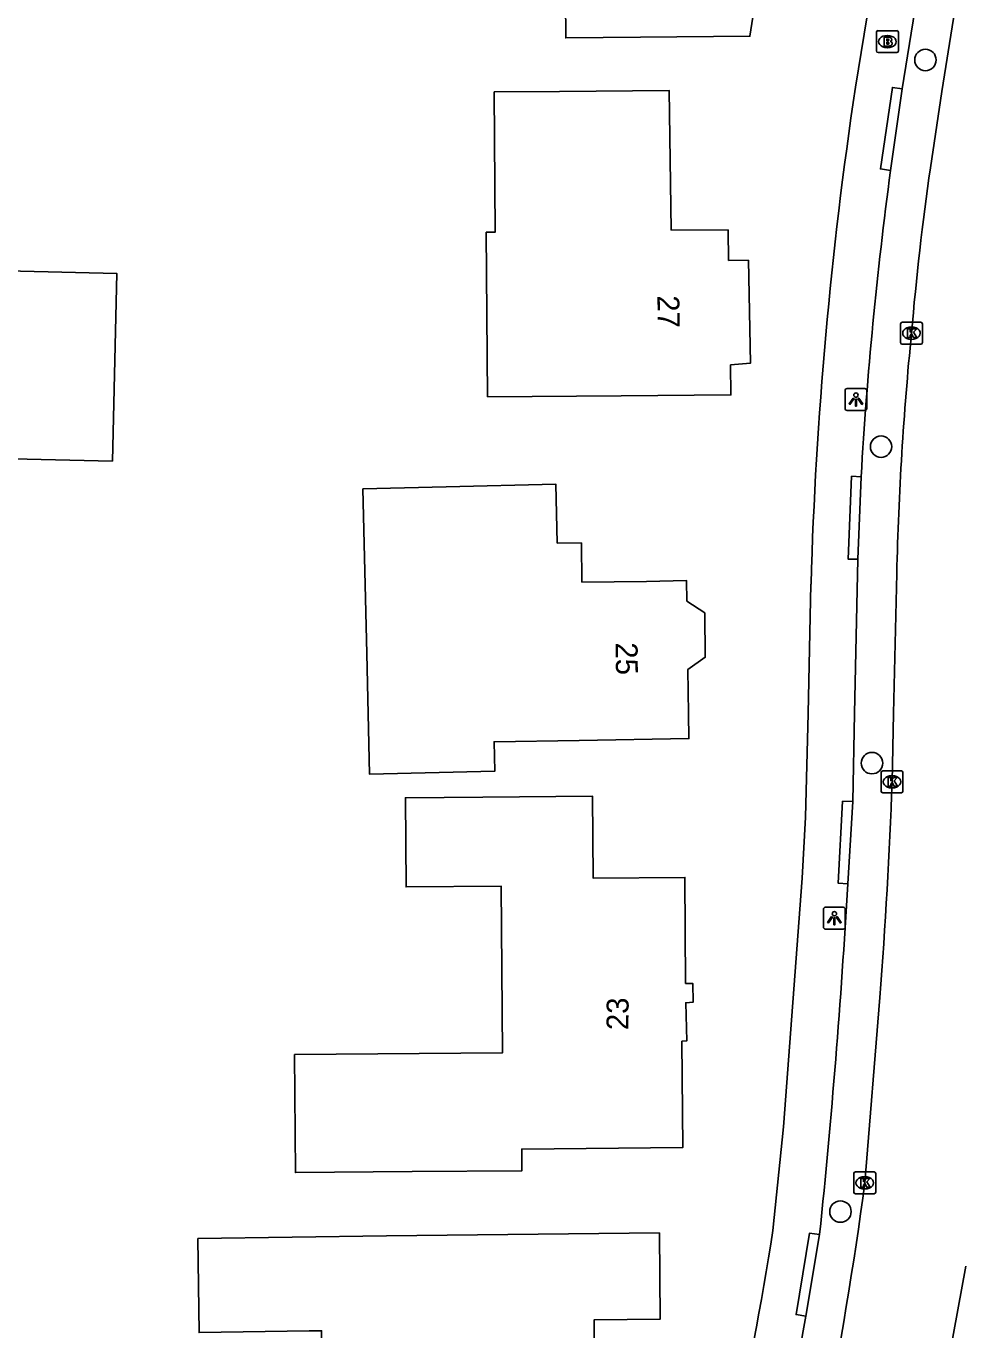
# Model space of a CAD drawing. Extents: x 160732 to 162105, y 387428 to 388479.
# Drawn here: x 161904 to 161946.5, y 387971.9 to 388031.4 of the extents above; entities that cross this region are included whole.
import ezdxf

# ---------------------------------------------------------------- set-up
doc = ezdxf.new("R2010")
doc.units = 0
for name, color, linetype in [('IMGEO_Boom', 7, 'Continuous'), ('IMGEO_Brandkraan', 7, 'Continuous'), ('IMGEO_Kolk', 7, 'Continuous'), ('IMGEO_Lichtpunt', 7, 'Continuous'), ('IMGEO_Pand', 7, 'Continuous'), ('IMGEO_Pand_nummerreeks', 7, 'Continuous'), ('IMGEO_Rijbaan_lokaal_open', 7, 'Continuous'), ('IMGEO_Voetpad_open', 7, 'Continuous')]:
    doc.layers.add(name, color=color, linetype=linetype)

msp = doc.modelspace()

# ---------------------------------------------------------------- linework, layer by layer
at = {"layer": 'IMGEO_Boom'}
for centre in [(161945.017, 388029.809), (161942.994, 388012.167), (161942.578, 387997.728), (161941.143, 387977.272)]:
    msp.add_circle(centre, 0.489, dxfattribs=at)
at = {"layer": 'IMGEO_Brandkraan'}
for p, q in [((161942.781, 388030.219), (161942.781, 388031.071)), ((161942.856, 388031.145), (161943.708, 388031.145)), ((161943.269, 388030.925), (161943.294, 388030.925)), ((161943.782, 388031.071), (161943.782, 388030.219)), ((161943.708, 388030.145), (161942.856, 388030.145)), ((161943.292, 388030.365), (161943.267, 388030.365))]:
    msp.add_line(p, q, dxfattribs=at)
for points in [[(161942.781, 388030.219), (161942.781, 388031.071)], [(161942.856, 388031.145), (161943.708, 388031.145)], [(161943.129, 388030.845), (161943.129, 388030.445), (161943.342, 388030.445)], [(161943.36, 388030.845), (161943.129, 388030.845)], [(161943.308, 388030.764), (161943.254, 388030.764), (161943.254, 388030.688)], [(161943.254, 388030.688), (161943.307, 388030.688)], [(161943.316, 388030.612), (161943.254, 388030.612), (161943.254, 388030.531)], [(161943.782, 388031.071), (161943.782, 388030.219)], [(161943.708, 388030.145), (161942.856, 388030.145)], [(161943.254, 388030.531), (161943.316, 388030.531)]]:
    msp.add_lwpolyline(points, dxfattribs=at)
for centre, radius, start, end in [((161942.858, 388031.069), 0.0765, 91.55205, 178.44795), ((161942.858, 388031.069), 0.0765, 91.55205, 178.44795), ((161943.309, 388030.726), 0.0379, 267.82845, 90.93552), ((161943.317, 388030.571), 0.0404, 269.87594, 90.50774), ((161943.364, 388030.7), 0.145, 59.4692, 91.53667), ((161943.389, 388030.747), 0.0922, 285.51372, 58.15012), ((161943.394, 388030.555), 0.105, 301.31148, 78.98903), ((161943.706, 388031.069), 0.0765, 1.55205, 88.44795), ((161943.706, 388031.069), 0.0765, 1.55205, 88.44795), ((161942.858, 388030.221), 0.0765, 181.55205, 268.44795), ((161942.858, 388030.221), 0.0765, 181.55205, 268.44795), ((161943.348, 388030.696), 0.251, 268.66757, 293.53466), ((161943.706, 388030.221), 0.0765, 271.55205, 358.44795), ((161943.706, 388030.221), 0.0765, 271.55205, 358.44795)]:
    msp.add_arc(centre, radius, start, end, dxfattribs=at)
for centre, major_axis, ratio, start_param, end_param in [((161943.268, 388030.645), (-0.387, 0.002), 0.722429, 4.712389, 7.853982), ((161943.293, 388030.645), (-0.39, 0.002), 0.717154, 1.570796, 4.712389)]:
    msp.add_ellipse(centre, major_axis=major_axis, ratio=ratio, start_param=start_param, end_param=end_param, dxfattribs=at)
at = {"layer": 'IMGEO_Kolk'}
for p, q in [((161943.88, 388016.917), (161943.88, 388017.769)), ((161943.955, 388017.843), (161944.807, 388017.843)), ((161944.368, 388017.623), (161944.393, 388017.623)), ((161944.881, 388017.769), (161944.881, 388016.917)), ((161944.391, 388017.063), (161944.366, 388017.063)), ((161944.807, 388016.843), (161943.955, 388016.843)), ((161942.992, 387996.451), (161942.992, 387997.303)), ((161943.067, 387997.377), (161943.919, 387997.377)), ((161943.993, 387997.303), (161943.993, 387996.451)), ((161943.48, 387997.157), (161943.505, 387997.157)), ((161943.919, 387996.377), (161943.067, 387996.377)), ((161943.503, 387996.597), (161943.478, 387996.597)), ((161941.749, 387978.157), (161941.749, 387979.009)), ((161941.824, 387979.083), (161942.676, 387979.083)), ((161942.237, 387978.863), (161942.262, 387978.863)), ((161942.75, 387979.009), (161942.75, 387978.157)), ((161942.26, 387978.303), (161942.235, 387978.303)), ((161942.676, 387978.083), (161941.824, 387978.083))]:
    msp.add_line(p, q, dxfattribs=at)
for points in [[(161943.88, 388016.917), (161943.88, 388017.769)], [(161943.955, 388017.843), (161944.807, 388017.843)], [(161944.201, 388017.543), (161944.324, 388017.543), (161944.324, 388017.392), (161944.454, 388017.543), (161944.618, 388017.543), (161944.472, 388017.392), (161944.625, 388017.143), (161944.473, 388017.143), (161944.388, 388017.307), (161944.324, 388017.24), (161944.324, 388017.143), (161944.201, 388017.143), (161944.201, 388017.543)], [(161944.881, 388017.769), (161944.881, 388016.917)], [(161944.807, 388016.843), (161943.955, 388016.843)], [(161942.992, 387996.451), (161942.992, 387997.303)], [(161943.067, 387997.377), (161943.919, 387997.377)], [(161943.993, 387997.303), (161943.993, 387996.451)], [(161943.313, 387997.077), (161943.436, 387997.077), (161943.436, 387996.926), (161943.566, 387997.077), (161943.73, 387997.077), (161943.584, 387996.926), (161943.737, 387996.677), (161943.585, 387996.677), (161943.5, 387996.841), (161943.436, 387996.774), (161943.436, 387996.677), (161943.313, 387996.677), (161943.313, 387997.077)], [(161943.919, 387996.377), (161943.067, 387996.377)], [(161941.749, 387978.157), (161941.749, 387979.009)], [(161941.824, 387979.083), (161942.676, 387979.083)], [(161942.75, 387979.009), (161942.75, 387978.157)], [(161942.07, 387978.783), (161942.193, 387978.783), (161942.193, 387978.632), (161942.323, 387978.783), (161942.487, 387978.783), (161942.341, 387978.632), (161942.494, 387978.383), (161942.342, 387978.383), (161942.257, 387978.547), (161942.193, 387978.48), (161942.193, 387978.383), (161942.07, 387978.383), (161942.07, 387978.783)], [(161942.676, 387978.083), (161941.824, 387978.083)]]:
    msp.add_lwpolyline(points, dxfattribs=at)
for centre, start, end in [((161943.957, 388017.767), 91.55205, 178.44795), ((161943.957, 388017.767), 91.55205, 178.44795), ((161944.805, 388017.767), 1.55205, 88.44795), ((161944.805, 388017.767), 1.55205, 88.44795), ((161943.957, 388016.919), 181.55205, 268.44795), ((161943.957, 388016.919), 181.55205, 268.44795), ((161944.805, 388016.919), 271.55205, 358.44795), ((161944.805, 388016.919), 271.55205, 358.44795), ((161943.069, 387997.301), 91.55205, 178.44795), ((161943.069, 387997.301), 91.55205, 178.44795), ((161943.917, 387997.301), 1.55205, 88.44795), ((161943.917, 387997.301), 1.55205, 88.44795), ((161943.069, 387996.453), 181.55205, 268.44795), ((161943.069, 387996.453), 181.55205, 268.44795), ((161943.917, 387996.453), 271.55205, 358.44795), ((161943.917, 387996.453), 271.55205, 358.44795), ((161941.826, 387979.007), 91.55205, 178.44795), ((161941.826, 387979.007), 91.55205, 178.44795), ((161942.674, 387979.007), 1.55205, 88.44795), ((161942.674, 387979.007), 1.55205, 88.44795), ((161941.826, 387978.159), 181.55205, 268.44795), ((161941.826, 387978.159), 181.55205, 268.44795), ((161942.674, 387978.159), 271.55205, 358.44795), ((161942.674, 387978.159), 271.55205, 358.44795)]:
    msp.add_arc(centre, 0.0765, start, end, dxfattribs=at)
for centre, major_axis, ratio, start_param, end_param in [((161944.367, 388017.343), (-0.387, 0.002), 0.722429, 4.712389, 7.853982), ((161944.392, 388017.343), (-0.39, 0.002), 0.717154, 1.570796, 4.712389), ((161943.479, 387996.877), (-0.387, 0.002), 0.722429, 4.712389, 7.853982), ((161943.504, 387996.877), (-0.39, 0.002), 0.717154, 1.570796, 4.712389), ((161942.236, 387978.583), (-0.387, 0.002), 0.722429, 4.712389, 7.853982), ((161942.261, 387978.583), (-0.39, 0.002), 0.717154, 1.570796, 4.712389)]:
    msp.add_ellipse(centre, major_axis=major_axis, ratio=ratio, start_param=start_param, end_param=end_param, dxfattribs=at)
at = {"layer": 'IMGEO_Lichtpunt'}
for p, q in [((161941.35, 388014.723), (161941.35, 388013.916)), ((161941.35, 388014.723), (161941.35, 388013.916)), ((161942.252, 388014.818), (161941.444, 388014.818)), ((161942.252, 388014.818), (161941.444, 388014.818)), ((161942.346, 388013.916), (161942.346, 388014.723)), ((161942.346, 388013.916), (161942.346, 388014.723)), ((161941.444, 388013.822), (161942.252, 388013.822)), ((161941.444, 388013.822), (161942.252, 388013.822)), ((161940.365, 387991.063), (161940.365, 387990.256)), ((161940.365, 387991.063), (161940.365, 387990.256)), ((161941.267, 387991.158), (161940.459, 387991.158)), ((161941.267, 387991.158), (161940.459, 387991.158)), ((161941.361, 387990.256), (161941.361, 387991.063)), ((161941.361, 387990.256), (161941.361, 387991.063)), ((161940.459, 387990.162), (161941.267, 387990.162)), ((161940.459, 387990.162), (161941.267, 387990.162))]:
    msp.add_line(p, q, dxfattribs=at)
for points in [[(161941.724, 388014.387), (161941.763, 388014.359), (161941.575, 388014.097), (161941.537, 388014.124), (161941.724, 388014.387)], [(161941.826, 388014.339), (161941.873, 388014.339), (161941.873, 388014.017), (161941.826, 388014.017), (161941.826, 388014.339)], [(161941.936, 388014.359), (161941.974, 388014.386), (161942.161, 388014.124), (161942.122, 388014.096), (161941.936, 388014.359)], [(161940.739, 387990.727), (161940.778, 387990.699), (161940.59, 387990.437), (161940.552, 387990.464), (161940.739, 387990.727)], [(161940.841, 387990.679), (161940.888, 387990.679), (161940.888, 387990.357), (161940.841, 387990.357), (161940.841, 387990.679)], [(161940.951, 387990.699), (161940.989, 387990.726), (161941.176, 387990.464), (161941.137, 387990.436), (161940.951, 387990.699)]]:
    msp.add_lwpolyline(points, dxfattribs=at)
for centre in [(161941.849, 388014.521), (161940.864, 387990.861)]:
    msp.add_circle(centre, 0.0994, dxfattribs=at)
for centre, start, end in [((161941.444, 388014.723), 90, 180), ((161941.444, 388014.723), 90, 180), ((161942.252, 388014.723), 0, 90), ((161942.252, 388014.723), 0, 90), ((161941.444, 388013.916), 180, 270), ((161941.444, 388013.916), 180, 270), ((161942.252, 388013.916), 270, 0), ((161942.252, 388013.916), 270, 360), ((161940.459, 387991.063), 90, 180), ((161940.459, 387991.063), 90, 180), ((161941.267, 387991.063), 0, 90), ((161941.267, 387991.063), 0, 90), ((161940.459, 387990.256), 180, 270), ((161940.459, 387990.256), 180, 270), ((161941.267, 387990.256), 270, 0), ((161941.267, 387990.256), 270, 360)]:
    msp.add_arc(centre, 0.0946, start, end, dxfattribs=at)
at = {"layer": 'IMGEO_Pand'}
for points in [[(161928.571, 388035.997), (161918.277, 388037.607), (161918.889, 388041.52), (161916.469, 388041.899), (161917.131, 388046.674), (161931.131, 388046.795), (161936.13, 388046.838), (161936.198, 388038.999), (161938.243, 388038.681), (161937.018, 388030.891), (161932.019, 388030.847), (161928.616, 388030.817), (161928.571, 388035.997)], [(161925.351, 388028.352), (161928.335, 388028.375), (161933.334, 388028.414), (161933.421, 388022.056), (161936.027, 388022.048), (161936.039, 388020.666), (161936.947, 388020.669), (161937.044, 388015.978), (161936.131, 388015.898), (161936.147, 388014.528), (161931.148, 388014.489), (161925.051, 388014.441), (161924.992, 388021.95), (161925.401, 388021.953), (161925.351, 388028.352)], [(161901.242, 388020.227), (161908.147, 388020.067), (161907.949, 388011.512), (161900.797, 388011.678), (161900.961, 388014.836)], [(161919.368, 388010.246), (161923.168, 388010.335), (161928.166, 388010.452), (161928.229, 388007.765), (161929.329, 388007.778), (161929.352, 388005.992), (161932.297, 388006.023), (161934.128, 388006.057), (161934.135, 388005.12), (161934.953, 388004.582), (161934.981, 388002.562), (161934.189, 388002.002), (161934.216, 388000), (161934.231, 387998.849), (161929.232, 387998.767), (161925.35, 387998.703), (161925.382, 387997.36), (161919.673, 387997.226), (161919.544, 388002.738), (161919.368, 388010.246)], [(161916.248, 387984.432), (161925.728, 387984.508), (161925.667, 387992.118), (161921.337, 387992.083), (161921.304, 387996.151), (161924.836, 387996.181), (161929.835, 387996.224), (161929.867, 387992.485), (161934.047, 387992.517), (161934.081, 387987.678), (161934.408, 387987.681), (161934.424, 387986.82), (161934.086, 387986.797), (161934.139, 387985.062), (161933.912, 387985.044), (161933.953, 387980.187), (161926.613, 387980.125), (161926.621, 387979.135), (161921.622, 387979.095), (161916.291, 387979.052), (161916.248, 387984.432)], [(161911.838, 387976.037), (161920.441, 387976.166), (161932.89, 387976.297), (161932.922, 387972.357), (161929.912, 387972.332), (161929.965, 387965.893), (161930.508, 387965.905), (161930.5, 387963.534), (161930.978, 387963.539), (161930.99, 387962.303), (161930.559, 387962.273), (161930.594, 387959.941), (161924.693, 387959.836), (161924.706, 387958.756), (161919.589, 387958.693), (161919.487, 387966.908), (161917.548, 387966.884), (161917.486, 387971.831), (161916.917, 387971.824), (161911.902, 387971.749), (161911.838, 387976.037)]]:
    msp.add_lwpolyline(points, dxfattribs=at)
at = {"layer": 'IMGEO_Rijbaan_lokaal_open'}
for points in [[(161949.023, 388047.996), (161948.285, 388043.87), (161947.243, 388037.623), (161945.762, 388028.373), (161945.242, 388024.892)], [(161943.708, 388006.38), (161943.564, 388000), (161943.494, 387996.877)], [(161942.931, 387987.034), (161942.251, 387978.583)], [(161945.398, 387966.81), (161946.859, 387974.773)]]:
    msp.add_lwpolyline(points, dxfattribs=at)
for centre, radius, start, end in [((162076.605, 388006.103), 132.7, 171.86026, 175.14123), ((162088.44, 388002.984), 144.772, 174.3079, 178.65592), ((161725.105, 388004.431), 218.52, 355.43373, 358.01899), ((161770.367, 388001.38), 173.39, 344.9045, 352.44509)]:
    msp.add_arc(centre, radius, start, end, dxfattribs=at)
at = {"layer": 'IMGEO_Voetpad_open'}
for points in [[(161947.868, 388086.289), (161947.454, 388065.787), (161946.085, 388053.937), (161944.842, 388047.003), (161941.828, 388028.566)], [(161943.96, 388028.498), (161946.353, 388043.365)], [(161943.428, 388024.762), (161942.965, 388024.839), (161943.51, 388028.56), (161943.96, 388028.498)], [(161943.96, 388028.498), (161943.428, 388024.762)], [(161941.931, 388007.031), (161941.491, 388007.041), (161941.652, 388010.814), (161942.084, 388010.794)], [(161942.084, 388010.794), (161941.931, 388007.031)], [(161941.702, 387995.986), (161941.785, 388000), (161941.931, 388007.031)], [(161939.799, 388005.9), (161939.664, 388000), (161939.555, 387995.264), (161939.4, 387992.483), (161938.553, 387981.135), (161938.065, 387976.415)], [(161941.477, 387992.221), (161941.04, 387992.248), (161941.238, 387995.993), (161941.702, 387995.986)], [(161941.702, 387995.986), (161941.477, 387992.221)], [(161939.559, 387972.506), (161939.119, 387972.574), (161939.734, 387976.293), (161940.194, 387976.231)], [(161940.194, 387976.231), (161939.559, 387972.506)]]:
    msp.add_lwpolyline(points, dxfattribs=at)
for centre, radius, start, end in [((162128.67, 388000.417), 188.95, 171.43231, 178.33702), ((162127.409, 388000.011), 185.638, 172.33789, 176.66995), ((161587.65, 388012.565), 354.411, 354.11578, 356.70932), ((161739.003, 388008.002), 201.552, 345.17801, 350.98338), ((161808.25, 387994.732), 133.176, 345.64183, 350.39268)]:
    msp.add_arc(centre, radius, start, end, dxfattribs=at)

# ---------------------------------------------------------------- texts
at = {"layer": 'IMGEO_Pand_nummerreeks'}
for s, rotation, p in [('27', 270.91422, (161932.794, 388019.063)), ('25', 270.81912, (161930.888, 388003.232)), ('23', 89.5632, (161931.474, 387985.545))]:
    msp.add_text(s, height=1, rotation=rotation, dxfattribs=at).set_placement(p)

doc.saveas('drawing.dxf')
